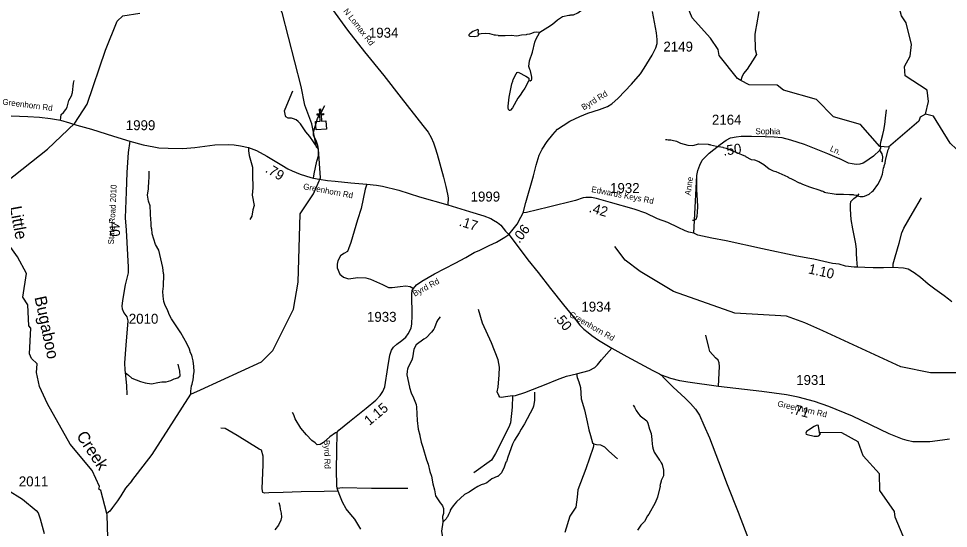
# Model space of a CAD drawing. Extents: x 1248089 to 1457196, y 820910 to 988753.
# Drawn here: x 1409059 to 1420760, y 922234 to 928641 of the extents above; entities that cross this region are included whole.
import ezdxf

# ---------------------------------------------------------------- set-up
doc = ezdxf.new("R2010")
doc.units = 0
for name, color, linetype in [('Exist Cultural Church CELL', 7, 'Continuous'), ('Exist Hydrographic Creek Single Shore', 7, 'Continuous'), ('Exist Hydrographic Misc Water Feature', 7, 'Continuous'), ('Exist Road Non-System Type 51', 7, 'Continuous'), ('Exist Road Secondary Type 51 Attributed', 7, 'Continuous'), ('Exist Road Secondary Type 51 Label', 7, 'Continuous'), ('Prop GRAU CAT1 Cell', 7, 'Continuous'), ('Prop Lane Lines', 7, 'Continuous'), ('Scratch_Level_4', 7, 'Continuous')]:
    doc.layers.add(name, color=color, linetype=linetype)

msp = doc.modelspace()

# ---------------------------------------------------------------- linework, layer by layer
at = {"layer": 'Exist Cultural Church CELL'}
msp.add_lwpolyline([(1412796, 927349), (1412853, 927353), (1412849, 927429), (1412817, 927427), (1412816, 927443), (1412848, 927445), (1412844, 927505), (1412860, 927506), (1412864, 927446), (1412896, 927447), (1412897, 927431), (1412865, 927430), (1412869, 927354), (1412927, 927357), (1412933, 927251), (1412803, 927243)], close=True, dxfattribs=at)
at = {"layer": 'Exist Hydrographic Creek Single Shore'}
for points in [[(1420472, 927441), (1420508, 927601), (1420494, 927742), (1420214, 927922), (1420208, 928040), (1420278, 928170), (1420297, 928314), (1420227, 928588), (1420171, 928675), (1420124, 928843), (1420325, 929906), (1420152, 930245), (1420113, 930409), (1420088, 930426), (1420058, 930594), (1420033, 930611), (1420019, 930713), (1419955, 930846), (1419725, 931067), (1419662, 931236), (1419533, 931455), (1419432, 931825)], [(1420472, 927441), (1420404, 927403), (1420387, 927354), (1420005, 927027), (1419897, 927035), (1419652, 927310), (1419312, 927405), (1419100, 927626), (1418685, 927743), (1418603, 927803), (1418253, 927810), (1418149, 927862), (1418104, 927889), (1417876, 928176), (1417861, 928252), (1417764, 928395), (1417535, 928649), (1417456, 928844), (1417308, 928988), (1417293, 929048), (1417203, 929148), (1417090, 929372)], [(1409212, 924752), (1409187, 924779), (1409176, 925045), (1409111, 925138), (1409159, 925439), (1409047, 925648), (1408885, 925868), (1408846, 926027), (1408821, 926047), (1408857, 926609), (1408899, 926587), (1409425, 927000), (1409765, 927328), (1409920, 927565), (1410151, 928243), (1410301, 928607), (1410369, 928675), (1410586, 928710)], [(1422314, 923986), (1422366, 924087), (1422369, 924244), (1422157, 924514), (1422138, 924817), (1422106, 924900), (1421977, 925070), (1421973, 925319), (1421941, 925395), (1421721, 925649), (1421690, 925742), (1421685, 925959), (1421471, 926098), (1421280, 926541), (1421019, 926849), (1420782, 927077), (1420571, 927416), (1420472, 927441)], [(1410168, 922420), (1410095, 922709), (1410070, 922726), (1410079, 922758), (1409983, 922961), (1409707, 923291), (1409425, 923799), (1409321, 924018), (1409283, 924193), (1409294, 924301), (1409220, 924368), (1409196, 924428), (1409212, 924752)], [(1410484, 922832), (1410404, 922740), (1410347, 922641), (1410305, 922578), (1410242, 922495), (1410206, 922448), (1410168, 922420)], [(1410456, 921402), (1410393, 921419), (1410266, 921737), (1410182, 922116), (1410172, 922405), (1410168, 922420)]]:
    msp.add_lwpolyline(points, dxfattribs=at)
at = {"layer": 'Exist Hydrographic Misc Water Feature'}
for points in [[(1415620, 928471), (1415721, 928533), (1415778, 928572), (1415839, 928627), (1415905, 928667), (1415984, 928684), (1416000, 928684), (1416008, 928688), (1416040, 928687), (1416096, 928714), (1416161, 928761), (1416194, 928789), (1416238, 928816), (1416383, 928881), (1416529, 928963), (1416577, 929002), (1416638, 929061), (1416683, 929082), (1416699, 929096), (1416715, 929111), (1416741, 929162)], [(1410484, 922832), (1410741, 923162), (1411226, 923919), (1411349, 923977), (1412114, 924329), (1412259, 924468), (1412519, 924988), (1412576, 925328), (1412601, 926188), (1412772, 926440), (1412860, 926639), (1412833, 927000), (1412809, 927024), (1412748, 927317), (1412661, 927552), (1412615, 927786), (1412375, 928717), (1412319, 928826)], [(1418375, 928729), (1418346, 928561), (1418331, 928498), (1418324, 928442), (1418327, 928254), (1418343, 928189), (1418296, 928110), (1418228, 928007), (1418183, 927952), (1418160, 927904), (1418149, 927862)], [(1414849, 928448), (1414846, 928455), (1414844, 928459), (1414845, 928497), (1414839, 928503), (1414817, 928497), (1414776, 928478), (1414736, 928451), (1414726, 928437), (1414724, 928429), (1414729, 928424), (1414737, 928421), (1414799, 928418), (1414838, 928425), (1414846, 928431), (1414846, 928441), (1414849, 928448)], [(1414849, 928448), (1414864, 928451), (1414880, 928454), (1414936, 928457), (1414984, 928452), (1415044, 928439), (1415060, 928439), (1415096, 928432), (1415096, 928428), (1415184, 928427), (1415256, 928433), (1415328, 928424), (1415388, 928437), (1415452, 928442), (1415460, 928446), (1415492, 928449), (1415516, 928457), (1415548, 928472), (1415572, 928476), (1415620, 928471)], [(1415479, 927863), (1415498, 927861), (1415514, 927872), (1415518, 927880), (1415519, 927904), (1415500, 927985), (1415492, 928001), (1415481, 928041), (1415490, 928109), (1415528, 928220), (1415556, 928346), (1415569, 928378), (1415620, 928471)], [(1415479, 927863), (1415474, 927855), (1415428, 927766), (1415399, 927726), (1415371, 927679), (1415342, 927641), (1415274, 927521), (1415249, 927491), (1415241, 927485), (1415235, 927485), (1415222, 927498), (1415218, 927518), (1415218, 927542), (1415234, 927653), (1415265, 927821), (1415278, 927853), (1415282, 927877), (1415319, 927948), (1415334, 927964), (1415344, 927968), (1415356, 927963), (1415443, 927918), (1415474, 927897), (1415480, 927891), (1415479, 927863)], [(1417200, 927121), (1417217, 927123), (1417233, 927119), (1417265, 927118), (1417285, 927114), (1417337, 927099), (1417388, 927076), (1417480, 927052), (1417544, 927048), (1417618, 927067), (1417736, 927062), (1417744, 927058), (1417758, 927057), (1417764, 927053), (1417843, 927036), (1417921, 927026), (1417927, 927022), (1417961, 927014), (1418205, 926911), (1418208, 926906), (1418276, 926872), (1418318, 926865), (1418376, 926844), (1418439, 926807), (1418506, 926754), (1418528, 926741), (1418556, 926729), (1418586, 926720), (1418737, 926653), (1418741, 926648), (1418804, 926620), (1418883, 926577), (1418889, 926577), (1418923, 926560), (1419011, 926528), (1419142, 926486), (1419158, 926478), (1419166, 926477), (1419191, 926467), (1419193, 926461), (1419349, 926434), (1419439, 926434), (1419513, 926429), (1419561, 926430), (1419569, 926426), (1419601, 926422), (1419616, 926413), (1419648, 926405), (1419688, 926404), (1419704, 926408), (1419761, 926435), (1419801, 926466), (1419816, 926482), (1419871, 926557), (1419904, 926620), (1419929, 926684), (1419941, 926762), (1419951, 926783), (1419951, 926791), (1419964, 926823), (1419968, 926863), (1420003, 926991), (1420019, 927025)], [(1411226, 923919), (1411228, 923960), (1411237, 924024), (1411245, 924048), (1411250, 924088), (1411254, 924095), (1411255, 924119), (1411259, 924127), (1411259, 924151), (1411268, 924207), (1411266, 924267), (1411258, 924340), (1411245, 924388), (1411238, 924412), (1411220, 924448), (1411220, 924456), (1411209, 924486), (1411178, 924557), (1411100, 924691), (1410985, 924867), (1410958, 924915), (1410937, 924968), (1410899, 925046), (1410887, 925087), (1410878, 925151), (1410876, 925211), (1410883, 925279), (1410885, 925423), (1410881, 925437), (1410880, 925475), (1410875, 925511), (1410822, 925732), (1410784, 925801), (1410738, 925938), (1410735, 926002), (1410731, 926000), (1410728, 926046), (1410729, 926086), (1410725, 926102), (1410714, 926286), (1410693, 926347), (1410681, 926420), (1410692, 926503), (1410698, 926607), (1410702, 926631), (1410702, 926724)], [(1419178, 924715), (1418953, 924819), (1418721, 924899), (1418072, 924938), (1417301, 925210), (1416881, 925461), (1416692, 925606), (1416562, 925776)], [(1414366, 924892), (1414334, 924856), (1414321, 924832), (1414292, 924753), (1414284, 924737), (1414253, 924698), (1414186, 924629), (1414158, 924611), (1414064, 924541), (1414031, 924486), (1414018, 924378), (1414007, 924346), (1413960, 924259), (1413951, 924235), (1413947, 924211), (1413946, 924163), (1413979, 924010), (1413977, 924006), (1413998, 923938), (1414029, 923873), (1414061, 923789), (1414067, 923756), (1414076, 923590), (1414088, 923480), (1414109, 923404), (1414107, 923397), (1414123, 923319), (1414146, 923255), (1414191, 923094), (1414212, 923041), (1414235, 922947), (1414254, 922889), (1414270, 922792), (1414294, 922720), (1414307, 922644), (1414362, 922555), (1414386, 922530), (1414393, 922516), (1414405, 922482), (1414408, 922462), (1414408, 922422), (1414395, 922382), (1414396, 922312)], [(1422314, 923986), (1422142, 924134), (1421967, 924138), (1421755, 923997), (1421481, 924045), (1421092, 924188), (1420533, 924189), (1420160, 924263), (1419178, 924715)], [(1415552, 923946), (1415550, 923842), (1415539, 923770), (1415531, 923746), (1415427, 923548), (1415382, 923480), (1415357, 923433), (1415300, 923342), (1415275, 923294), (1415216, 923127), (1415205, 923087), (1415197, 923068), (1415191, 923064), (1415170, 923004), (1415137, 922933), (1415088, 922885), (1415082, 922887), (1415015, 922855), (1414950, 922808), (1414924, 922792), (1414880, 922779), (1414840, 922760), (1414783, 922727), (1414730, 922690), (1414670, 922660), (1414571, 922568), (1414529, 922519), (1414505, 922488), (1414492, 922464), (1414488, 922448), (1414467, 922409), (1414455, 922377), (1414447, 922369), (1414439, 922353), (1414396, 922312)], [(1416793, 923783), (1416811, 923759), (1416832, 923716), (1416861, 923672), (1416881, 923649), (1416950, 923600), (1416964, 923584), (1416979, 923554), (1416997, 923480), (1417021, 923427), (1417028, 923351), (1417026, 923343), (1417036, 923260), (1417040, 923254), (1417040, 923240), (1417059, 923192), (1417123, 923089), (1417131, 923081), (1417139, 923064), (1417147, 923056), (1417156, 923036), (1417173, 922964), (1417176, 922896), (1417143, 922836), (1417144, 922829), (1417130, 922768), (1417131, 922763), (1417099, 922625), (1417070, 922553), (1416991, 922411), (1416975, 922391), (1416934, 922320), (1416889, 922272), (1416848, 922213)], [(1419149, 923420), (1419137, 923430), (1419137, 923444), (1419126, 923513), (1419123, 923527), (1419115, 923529), (1419095, 923525), (1419070, 923514), (1418998, 923469), (1418973, 923451), (1418965, 923431), (1418971, 923419), (1418981, 923413), (1419072, 923394), (1419112, 923393), (1419128, 923396), (1419149, 923420)], [(1420492, 921656), (1420305, 921866), (1420089, 922373), (1420083, 922445), (1419896, 922708), (1419892, 922919), (1419688, 923146), (1419624, 923321), (1419418, 923434), (1419143, 923439)], [(1412336, 922559), (1412345, 922519), (1412349, 922475), (1412356, 922459), (1412364, 922423), (1412367, 922375), (1412360, 922335), (1412331, 922273), (1412282, 922217)], [(1414396, 922312), (1414379, 922199), (1414393, 922118), (1414488, 922029), (1414570, 921899), (1414707, 921729), (1414802, 921620), (1414870, 921579), (1414952, 921510), (1414966, 921408), (1414972, 921292), (1414986, 921197), (1415000, 921142), (1415027, 921040), (1415109, 920890), (1415293, 920760), (1415413, 920644)]]:
    msp.add_lwpolyline(points, dxfattribs=at)
at = {"layer": 'Exist Road Non-System Type 51'}
for points in [[(1409585, 927363), (1409591, 927400), (1409597, 927434), (1409623, 927461), (1409652, 927497), (1409669, 927527), (1409678, 927561), (1409690, 927611), (1409707, 927641), (1409726, 927670), (1409737, 927713), (1409749, 927829), (1409758, 927865)], [(1412833, 926999), (1412769, 927094), (1412724, 927160), (1412674, 927217), (1412607, 927319), (1412579, 927348), (1412550, 927369), (1412517, 927381), (1412493, 927388), (1412453, 927388), (1412420, 927407), (1412417, 927419), (1412408, 927460), (1412406, 927483), (1412434, 927552), (1412510, 927733)], [(1412833, 926999), (1412826, 927048), (1412802, 927110), (1412771, 927170), (1412771, 927193), (1412776, 927229), (1412805, 927329), (1412819, 927386), (1412866, 927462), (1412914, 927550)], [(1419895, 926989), (1419909, 927015), (1419907, 927064), (1419915, 927105), (1419936, 927183), (1419947, 927238), (1419960, 927312), (1419967, 927390), (1419980, 927493)], [(1411952, 927021), (1411953, 926980), (1411962, 926919), (1412003, 926776), (1412003, 926676), (1412005, 926515), (1412000, 926422), (1412022, 926291), (1412007, 926239), (1411993, 926156), (1411969, 926115)], [(1412772, 926634), (1412778, 926692), (1412814, 926851), (1412831, 926915), (1412833, 926999)], [(1419895, 926989), (1419817, 926911), (1419763, 926873), (1419721, 926847), (1419685, 926824), (1419643, 926811), (1419598, 926806), (1419549, 926815), (1419504, 926825), (1419383, 926883)], [(1419924, 926842), (1419929, 926853), (1419935, 926903), (1419928, 926940), (1419895, 926989)], [(1417538, 926106), (1417560, 926107), (1417586, 926120), (1417597, 926160), (1417604, 926207), (1417607, 926279), (1417604, 926359), (1417595, 926495), (1417593, 926668)], [(1413442, 926560), (1413421, 926498), (1413371, 926253), (1413323, 926113), (1413238, 925828), (1413209, 925747), (1413200, 925712), (1413152, 925690), (1413110, 925659), (1413076, 925597), (1413069, 925555), (1413069, 925510), (1413100, 925431), (1413147, 925391), (1413212, 925372), (1413330, 925386), (1413428, 925384), (1413487, 925367), (1413639, 925300), (1413712, 925261), (1413760, 925263), (1413860, 925273), (1413931, 925282), (1413988, 925275), (1414029, 925250)], [(1419616, 925516), (1419607, 925618), (1419604, 925690), (1419602, 925741), (1419593, 925812), (1419558, 925998), (1419536, 926118), (1419527, 926247), (1419526, 926306), (1419533, 926342), (1419569, 926380), (1419618, 926416), (1419638, 926440)], [(1420064, 925513), (1420065, 925559), (1420090, 925648), (1420139, 925820), (1420175, 925949), (1420197, 926009), (1420306, 926197), (1420420, 926388)], [(1410361, 924993), (1410384, 924945), (1410422, 924893), (1410434, 924843), (1410407, 924537), (1410393, 924313), (1410398, 924223), (1410400, 924194)], [(1415273, 923900), (1415186, 923888), (1415136, 923879), (1415114, 923884), (1415101, 923904), (1415080, 923952), (1415093, 924010), (1415107, 924165), (1415112, 924261), (1415093, 924352), (1415008, 924565), (1414898, 924813), (1414848, 924985)], [(1417866, 924019), (1417871, 924106), (1417879, 924267), (1417873, 924316), (1417861, 924347), (1417830, 924377), (1417757, 924455), (1417743, 924508), (1417708, 924662)], [(1416078, 924178), (1416238, 924217), (1416312, 924255), (1416343, 924290), (1416395, 924352), (1416526, 924499)], [(1410400, 924194), (1410443, 924160), (1410486, 924122), (1410595, 924079), (1410650, 924065), (1410730, 924050), (1410811, 924067), (1410861, 924074), (1410916, 924077), (1410975, 924093), (1411018, 924112), (1411063, 924124), (1411091, 924153), (1411087, 924210), (1411068, 924298)], [(1410400, 924194), (1410415, 924028), (1410422, 923912)], [(1415273, 923900), (1415314, 923902), (1415430, 923943), (1415721, 924055), (1415798, 924089), (1415874, 924116), (1415953, 924145), (1416078, 924178)], [(1416078, 924178), (1416086, 924131), (1416109, 924075), (1416132, 924004), (1416134, 923935), (1416138, 923861), (1416179, 923724), (1416215, 923574), (1416235, 923474), (1416254, 923400), (1416281, 923310), (1416297, 923298), (1416330, 923290), (1416382, 923285), (1416430, 923260), (1416488, 923206), (1416596, 923106)], [(1415273, 923900), (1415269, 923757), (1415250, 923560), (1415227, 923504), (1415061, 923173), (1415010, 923093), (1414788, 922931)], [(1413068, 923441), (1413049, 923435), (1412976, 923383), (1412895, 923314), (1412855, 923290), (1412817, 923283), (1412790, 923307), (1412750, 923340), (1412684, 923409), (1412612, 923494), (1412541, 923611), (1412523, 923660), (1412508, 923691)], [(1413081, 922703), (1412903, 922698), (1412616, 922691), (1412388, 922686), (1412209, 922681), (1412152, 922677), (1412131, 922684), (1412126, 922729), (1412136, 923035), (1412138, 923142), (1412117, 923216), (1412086, 923230), (1411811, 923401), (1411659, 923487), (1411606, 923492)], [(1416297, 923298), (1416289, 923252), (1416196, 922982), (1416098, 922720), (1416086, 922624), (1416073, 922500), (1415995, 922388), (1415931, 922183)], [(1413069, 922740), (1413135, 922746), (1413500, 922739), (1413750, 922739), (1413959, 922739)]]:
    msp.add_lwpolyline(points, dxfattribs=at)
at = {"layer": 'Exist Road Secondary Type 51 Attributed'}
for points in [[(1413011, 928756), (1413198, 928497), (1413412, 928225), (1413656, 927925), (1413873, 927645), (1414146, 927298), (1414213, 927215), (1414252, 927145), (1414281, 927078), (1414302, 927015), (1414326, 926936), (1414404, 926647), (1414435, 926530), (1414457, 926436), (1414465, 926388), (1414462, 926302)], [(1415409, 926199), (1415443, 926330), (1415537, 926667), (1415573, 926798), (1415611, 926924), (1415647, 927000), (1415709, 927097), (1415781, 927186), (1415841, 927250), (1415912, 927299), (1415997, 927351), (1416123, 927409), (1416224, 927454), (1416369, 927497), (1416471, 927538), (1416523, 927570), (1416606, 927642), (1416772, 927819), (1416886, 927947), (1416933, 928019), (1417030, 928183), (1417077, 928274), (1417095, 928328), (1417095, 928377), (1417086, 928463), (1417037, 928729)], [(1407248, 927401), (1407409, 927473), (1407580, 927545), (1407653, 927566), (1407701, 927576), (1407754, 927578), (1407877, 927573), (1407955, 927562), (1408101, 927527), (1408240, 927487), (1408336, 927466), (1408399, 927454), (1408478, 927443), (1408603, 927432), (1408751, 927427), (1409174, 927409), (1409322, 927402), (1409459, 927385), (1409585, 927363), (1409698, 927331), (1409792, 927302), (1409978, 927250), (1410253, 927162), (1410457, 927101)], [(1417555, 925946), (1417593, 926668), (1417608, 926731), (1417632, 926801), (1417663, 926862), (1417707, 926907), (1417748, 926948), (1417809, 926998), (1417886, 927058), (1417961, 927112), (1418016, 927141), (1418090, 927156), (1418151, 927165), (1418281, 927165), (1418455, 927158), (1418565, 927157), (1418665, 927146), (1418773, 927117), (1418945, 927063), (1419240, 926945), (1419383, 926883)], [(1410457, 927101), (1410440, 926960), (1410421, 926708), (1410412, 926462), (1410401, 926136), (1410411, 925981), (1410431, 925670), (1410440, 925518), (1410436, 925444), (1410401, 925293), (1410365, 925099), (1410357, 925025), (1410361, 924993)], [(1410457, 927101), (1410628, 927056), (1410760, 927031), (1410822, 927019), (1410943, 927013), (1411125, 927009), (1411276, 927021), (1411528, 927054), (1411701, 927058), (1411770, 927056), (1411852, 927044), (1411952, 927021), (1412053, 926984), (1412184, 926913), (1412372, 926798), (1412449, 926752), (1412500, 926726), (1412604, 926687), (1412737, 926644), (1412772, 926634), (1412842, 926622), (1412946, 926605), (1413044, 926597), (1413241, 926579), (1413442, 926560), (1413561, 926548), (1413637, 926534), (1413843, 926485), (1414103, 926403), (1414462, 926302)], [(1417555, 925946), (1417495, 925957), (1417449, 925974), (1417361, 926017), (1417227, 926077), (1417101, 926123), (1416952, 926195), (1416807, 926246), (1416507, 926330), (1416330, 926382), (1416267, 926393), (1416229, 926393), (1416198, 926391), (1416164, 926387), (1416068, 926356), (1415728, 926271), (1415452, 926202), (1415409, 926199)], [(1414462, 926302), (1414733, 926218), (1414913, 926162), (1415000, 926129), (1415036, 926108), (1415087, 926080), (1415128, 926046), (1415188, 925970), (1415227, 925927)], [(1415227, 925927), (1415283, 925994), (1415332, 926059), (1415379, 926147), (1415409, 926199)], [(1413366, 922224), (1413289, 922348), (1413242, 922407), (1413182, 922481), (1413137, 922563), (1413102, 922647), (1413081, 922703), (1413069, 922740), (1413062, 922767), (1413062, 922807), (1413058, 922937), (1413062, 923243), (1413068, 923399), (1413068, 923441), (1413087, 923468), (1413224, 923577), (1413434, 923745), (1413553, 923845), (1413610, 923902), (1413643, 923955), (1413668, 924011), (1413706, 924257), (1413729, 924412), (1413750, 924475), (1413777, 924513), (1413819, 924551), (1413882, 924595), (1413933, 924637), (1413962, 924679), (1413998, 924750), (1414008, 924805), (1414010, 924907), (1414006, 925178), (1414010, 925222), (1414029, 925250), (1414065, 925294), (1414132, 925342), (1414291, 925432), (1414551, 925566), (1414686, 925640), (1414791, 925701), (1414864, 925732), (1414982, 925789), (1415072, 925831), (1415179, 925894), (1415227, 925927)], [(1415227, 925927), (1415319, 925805), (1415469, 925611), (1415597, 925450), (1415754, 925248), (1415918, 925042), (1416066, 924858), (1416123, 924789), (1416171, 924738), (1416226, 924696), (1416272, 924656), (1416358, 924599), (1416526, 924499), (1416715, 924396), (1417040, 924216), (1417122, 924176), (1417151, 924161)], [(1420802, 925080), (1420759, 925114), (1420706, 925155), (1420590, 925239), (1420505, 925305), (1420407, 925389), (1420328, 925447), (1420252, 925490), (1420196, 925505), (1420064, 925513), (1419942, 925507), (1419812, 925510), (1419706, 925514), (1419616, 925516), (1419583, 925515), (1419573, 925515), (1419465, 925529), (1419385, 925553), (1419303, 925565), (1419191, 925590), (1419066, 925617), (1419016, 925626), (1418853, 925657), (1418420, 925746), (1417962, 925848), (1417781, 925881), (1417607, 925919), (1417555, 925946)], [(1420772, 923355), (1420685, 923341), (1420525, 923322), (1420379, 923320), (1420313, 923323), (1420241, 923337), (1420181, 923354), (1420013, 923420), (1419551, 923644), (1419257, 923764), (1419076, 923827), (1418870, 923881), (1418722, 923911), (1418410, 923954), (1417866, 924019), (1417482, 924070), (1417381, 924088), (1417266, 924118), (1417151, 924161)], [(1417151, 924161), (1417183, 924123), (1417294, 924010), (1417447, 923869), (1417513, 923802), (1417576, 923732), (1417626, 923655), (1417681, 923533), (1417754, 923373), (1417865, 923074), (1417974, 922784), (1418113, 922436), (1418258, 922064)], [(1408921, 922720), (1409109, 922599), (1409282, 922459), (1409304, 922429), (1409330, 922355), (1409381, 922168)]]:
    msp.add_lwpolyline(points, dxfattribs=at)

# ---------------------------------------------------------------- texts
at = {"layer": 'Exist Road Secondary Type 51 Label'}
for s, rotation, p in [('N Lomax Rd', 308.1563, (1413141, 928732)), ('Byrd Rd', 31.5498, (1416170, 927487)), ('Greenhorn Rd', 352.6752, (1408852, 927561)), ('Ln.', 335.5347, (1419262, 926981)), ('State Road 2010', 87.2944, (1410258, 925802)), ('Greenhorn Rd', 349.3402, (1412636, 926498)), ('Anne', 81.5816, (1417514, 926415)), ('Edwards Keys Rd', 349.0819, (1416262, 926462)), ('Byrd Rd', 28.3768, (1414043, 925145)), ('Greenhorn Rd', 330.3228, (1415980, 924900)), ('Greenhorn Rd', 347.1247, (1418603, 923768)), ('Byrd Rd', 271.2658, (1412902, 923344))]:
    msp.add_text(s, height=75, rotation=rotation, dxfattribs=at).set_placement(p)
msp.add_text('Sophia', height=75, dxfattribs=at).set_placement((1418331, 927188))
at = {"layer": 'Prop GRAU CAT1 Cell'}
for s, rotation, p in [('.50', 8.1379, (1417932, 926917)), ('.79', 329.0887, (1412154, 926719)), ('.42', 343.576, (1416229, 926213)), ('.40', 273.4807, (1410198, 926129)), ('.17', 342.7157, (1414593, 926040)), ('.06', 52.517, (1415360, 925809)), ('1.10', 347.4004, (1418989, 925440)), ('.50', 308.9061, (1415789, 924886)), ('1.15', 39.9694, (1413473, 923519)), ('.71', 345.1306, (1418765, 923682))]:
    msp.add_text(s, height=125, rotation=rotation, dxfattribs=at).set_placement(p)
at = {"layer": 'Prop Lane Lines'}
for s, p in [('1934', (1413467, 928401)), ('2149', (1417173, 928227)), ('2164', (1417784, 927308)), ('1999', (1410408, 927239)), ('1932', (1416502, 926449)), ('1999', (1414747, 926342)), ('1934', (1416141, 924958)), ('2010', (1410446, 924806)), ('1933', (1413443, 924830)), ('1931', (1418844, 924036)), ('2011', (1409062, 922762))]:
    msp.add_text(s, height=125, dxfattribs=at).set_placement(p)
at = {"layer": 'Scratch_Level_4'}
for s, rotation, p in [('Little', 280.3783, (1408948, 926272)), ('Bugaboo', 282.0654, (1409258, 925137)), ('Creek', 303.4186, (1409780, 923397))]:
    msp.add_text(s, height=150, rotation=rotation, dxfattribs=at).set_placement(p)

doc.saveas('drawing.dxf')
